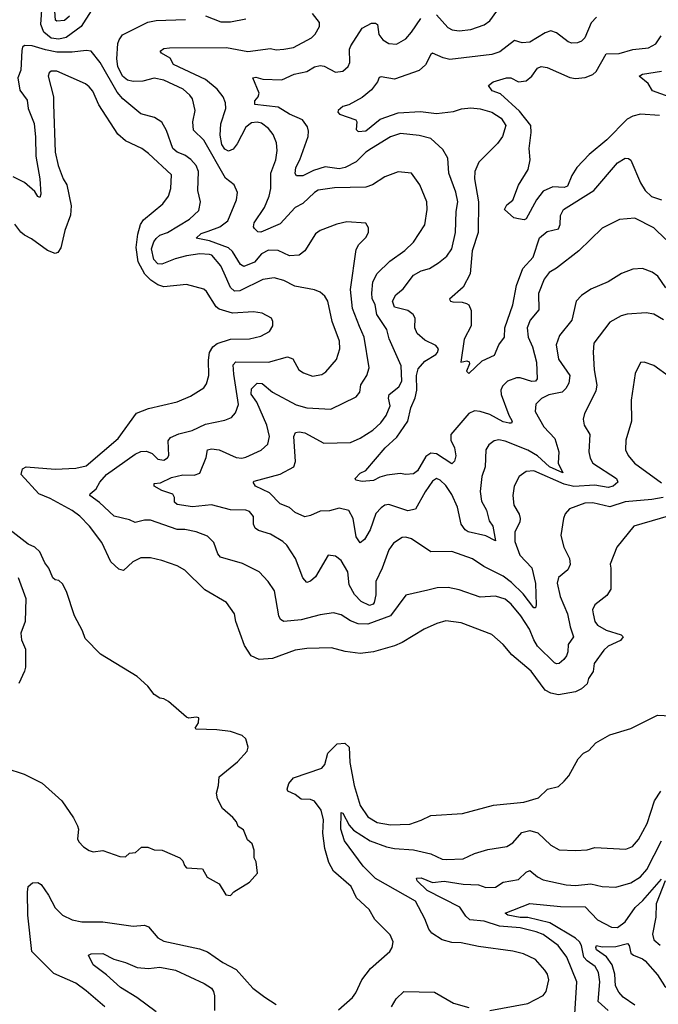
# Model space of a CAD drawing. Extents: x 1933546 to 2138868, y 524910 to 667279.
# Tile 284 of 466: x 2026010 to 2029359, y 619938 to 625100. Entities that reach past the tile are written whole.
import ezdxf

# ---------------------------------------------------------------- set-up
doc = ezdxf.new("R2010")
doc.units = 0

msp = doc.modelspace()

# ---------------------------------------------------------------- linework, layer by layer
at = {"layer": '0CON10XD'}
for points in [[(2026385, 625147.5), (2026332.9, 625065), (2026253.1, 625006.9), (2026215, 624997.6), (2026175, 625002.7), (2026136.1, 625035), (2026121.2, 625075), (2026128.9, 625205)], [(2026271.2, 625118.8), (2026244.5, 625095.5), (2026205, 625092.4), (2026197.1, 625097.1), (2026194.6, 625145)], [(2029398.5, 623695), (2029355.6, 623755), (2029326.9, 623776.9), (2029275, 623795.6), (2029225, 623792.9), (2029165, 623770), (2029095, 623725.6), (2029005, 623687.5), (2028955, 623654.4), (2028928.1, 623625), (2028905.5, 623525), (2028840.5, 623445), (2028822.9, 623395), (2028835, 623320), (2028894.6, 623235), (2028889.1, 623195), (2028874.4, 623165.6), (2028855, 623147.3), (2028785, 623132.5), (2028746.6, 623113.4), (2028717.1, 623085), (2028712.2, 623045), (2028757.5, 622965), (2028815.4, 622905), (2028836.4, 622835), (2028833.6, 622775), (2028858, 622725), (2028788.4, 622755), (2028725, 622814.2), (2028675, 622843.5), (2028555, 622890), (2028523.1, 622896.9), (2028498.5, 622891.5), (2028469.3, 622870.7), (2028454.6, 622845.4), (2028450, 622755), (2028434, 622705), (2028423.7, 622626.3), (2028431.4, 622575), (2028457.8, 622527.8), (2028472.3, 622472.3), (2028490.8, 622445), (2028505, 622367.5), (2028455, 622393.1), (2028361.1, 622415), (2028345, 622426.1), (2028325.3, 622455), (2028306, 622545), (2028275, 622610.9), (2028245, 622657.1), (2028215, 622685.6), (2028195, 622694.3), (2028175, 622680.8), (2028136.7, 622625), (2028085, 622533.3), (2028044.6, 622525.4), (2027945, 622558.5), (2027925, 622554.5), (2027905, 622541.5), (2027878.2, 622511.8), (2027847.1, 622425), (2027818.2, 622375), (2027795, 622357.1), (2027775, 622389.2), (2027757.7, 622485), (2027735, 622526.4), (2027685, 622538.4), (2027635, 622525.3), (2027585, 622523.8), (2027535, 622500.6), (2027505, 622494), (2027455, 622517.1), (2027425, 622542.2), (2027375, 622562.3), (2027320.1, 622620.1), (2027245.8, 622655), (2027233.3, 622675), (2027238.8, 622681.2), (2027375, 622717.9), (2027446.5, 622755), (2027456.6, 622783.4), (2027448.1, 622915), (2027456.7, 622935), (2027475, 622938.9), (2027505, 622933.5), (2027605, 622880), (2027745, 622883.1), (2027795, 622906.2), (2027861.4, 622948.6), (2027904.1, 622985.9), (2027931.8, 623025), (2027951.8, 623075), (2027943.8, 623115), (2027946.4, 623135), (2027997.5, 623175), (2028013.2, 623205), (2028009.6, 623285), (2027946.9, 623426.9), (2027935, 623475.8), (2027882.6, 623555), (2027873.4, 623605), (2027858.3, 623638.3), (2027856.1, 623666.1), (2027861.4, 623725), (2027885, 623769.6), (2027951.1, 623835), (2028029.4, 623890.6), (2028075, 623933.3), (2028134.4, 624025), (2028146.5, 624105), (2028145.4, 624145.4), (2028108.1, 624235), (2028065, 624296), (2027995, 624302.9), (2027925, 624275.6), (2027859.2, 624235), (2027825, 624222.5), (2027661.4, 624218.6), (2027575.7, 624205.7), (2027555, 624194.4), (2027495, 624137.2), (2027454.7, 624115), (2027375, 624030.5), (2027275, 623986.9), (2027258.6, 623988.6), (2027240.8, 624005), (2027235.6, 624015), (2027238.5, 624035), (2027292.9, 624115), (2027318.4, 624175), (2027327.3, 624215), (2027326.1, 624295), (2027353.1, 624365), (2027360, 624415), (2027356.2, 624455), (2027338.8, 624498.8), (2027315, 624530), (2027277.1, 624557.1), (2027255, 624563.8), (2027225, 624558.9), (2027195, 624537.5), (2027151, 624449), (2027128.5, 624421.5), (2027105, 624411.3), (2027085, 624421.6), (2027070, 624445), (2027061.7, 624495), (2027065.4, 624555), (2027091.3, 624635), (2027088.8, 624665), (2027076.2, 624695), (2027045.6, 624735.6), (2026985, 624787.1), (2026816.7, 624865), (2026798.3, 624898.3), (2026753.3, 624925), (2026746.2, 624935), (2026765, 624949.5), (2026795, 624953.4), (2027095, 624955.3), (2027206, 624934), (2027325, 624949.1), (2027355, 624942.5), (2027395, 624945.5), (2027445.3, 624954.7), (2027540, 625005), (2027559.2, 625025), (2027582, 625065), (2027581.2, 625085), (2027545, 625132)], [(2026985, 625120), (2027065, 625088.7), (2027115, 625089.7), (2027195, 625104.5)], [(2029035, 625113.3), (2029005.9, 625084.1), (2028972.5, 625005), (2028955, 624986.9), (2028935, 624978.5), (2028905, 624977.8), (2028886.2, 624985), (2028825, 625032), (2028795, 625042), (2028765, 625030.6), (2028685, 624982.2), (2028645, 624979.6), (2028605, 624991.1), (2028528, 624932), (2028485, 624918.2), (2028265, 624892.2), (2028230, 624900), (2028175, 624925.6), (2028165, 624917.5), (2028137, 624863), (2028105.3, 624834.7), (2027975, 624787.8), (2027905, 624801.1), (2027895, 624798), (2027886.2, 624773.8), (2027855, 624732), (2027805, 624693.1), (2027735, 624653.3), (2027705, 624644.4), (2027680, 624625), (2027678.6, 624615), (2027686.2, 624605), (2027773.3, 624575), (2027778, 624565), (2027773.8, 624525), (2027785, 624513.6), (2027825, 624517.8), (2027900.8, 624579.2), (2027995, 624611.9), (2028111.6, 624618.4), (2028195, 624608.7), (2028285, 624618.5), (2028327.3, 624632.7), (2028375, 624637.7), (2028425, 624632.3), (2028485, 624614.7), (2028534.7, 624584.7), (2028559.1, 624545), (2028542, 624488), (2028515, 624451.9), (2028417.4, 624352.6), (2028396.1, 624305), (2028395.3, 624265), (2028415.3, 624145)], [(2028195.6, 625125.6), (2028255, 625059.1), (2028277.4, 625047.4), (2028315, 625041.2), (2028375, 625048.5), (2028445, 625073.6), (2028475.5, 625095), (2028512.5, 625145)], [(2028714.1, 622144.1), (2028718.7, 622031.3), (2028715, 622016.7), (2028705, 622015.8), (2028649.6, 622089.6), (2028589.6, 622149.6), (2028545, 622181.7), (2028442.8, 622232.7), (2028385, 622272.5), (2028275, 622312.2), (2028165, 622310.6), (2028065, 622377.8), (2028035, 622386.5), (2028015.4, 622384.6), (2027969.2, 622355), (2027945, 622320), (2027911.2, 622225), (2027877.2, 622155), (2027876.7, 622085), (2027868.7, 622045), (2027862.5, 622035), (2027845, 622029.3), (2027799.9, 622049.9), (2027765, 622085.6), (2027736.9, 622136.9), (2027731.1, 622205), (2027695.5, 622265), (2027665, 622288.1), (2027627, 622293), (2027561.2, 622178.8), (2027535, 622155.6), (2027515, 622148.8), (2027495, 622173.8), (2027455.5, 622275), (2027411.1, 622345), (2027389.2, 622365), (2027325, 622402.3), (2027262.6, 622422.6), (2027245, 622434.4), (2027236.5, 622455), (2027236.5, 622495), (2027215, 622521.1), (2027195, 622527.9), (2027115, 622530.4), (2027015, 622556.3), (2026915.8, 622545.8), (2026835, 622558.6), (2026821.2, 622571.2), (2026822, 622595), (2026812.5, 622612.5), (2026755, 622631.4), (2026715, 622654.2), (2026715, 622668), (2026748.4, 622671.6), (2026805, 622699), (2026865, 622713.1), (2026925, 622711.8), (2026955, 622722.2), (2026988.5, 622805), (2026995.5, 622844.5), (2027015, 622850.4), (2027055, 622844), (2027145, 622805.5), (2027175, 622801.8), (2027195, 622805.6), (2027276.1, 622843.9), (2027310.8, 622875), (2027318.9, 622915), (2027305.3, 622975), (2027253.3, 623095), (2027223.7, 623136.3), (2027225.7, 623164.3), (2027255, 623194), (2027282, 623192), (2027335, 623147.3), (2027460.4, 623080.4), (2027515, 623065.3), (2027641.7, 623058.3), (2027775, 623122), (2027792.6, 623147.4), (2027798.5, 623185), (2027829.5, 623235), (2027841.8, 623275), (2027816.5, 623435), (2027792.4, 623492.4), (2027755, 623586.2), (2027744.1, 623685.9), (2027774.6, 623895.4), (2027788.2, 623921.8), (2027825, 623958), (2027839.2, 623985), (2027838.8, 624008.8), (2027824.1, 624034.1), (2027725, 624040), (2027672.6, 624027.4), (2027585, 623994.3), (2027561.7, 623978.3), (2027505, 623887.5), (2027475, 623865.6), (2027425, 623862.1), (2027365, 623889.7), (2027315, 623892.2), (2027277.8, 623872.2), (2027240.5, 623829.5), (2027185.3, 623805.3), (2027167.2, 623817.2), (2027126.3, 623885), (2027105, 623903.5), (2027005, 623940.2), (2026935, 623954), (2026961.6, 623978.4), (2026997.8, 623992.2), (2027059.4, 624015), (2027100.8, 624045), (2027146.4, 624155), (2027151.1, 624195), (2027134.6, 624234.6), (2027089.5, 624269.5), (2026975, 624468.5), (2026921.4, 624521.4), (2026917.8, 624565), (2026930.5, 624625), (2026915.5, 624685), (2026902.5, 624705), (2026866.4, 624736.4), (2026765, 624782.9), (2026715, 624793.5), (2026655, 624777.7), (2026605, 624776.2), (2026575, 624783.8), (2026549.6, 624805), (2026524.8, 624855), (2026518.7, 624895), (2026524.3, 624975), (2026530.9, 624995), (2026549.7, 625020.2), (2026682.3, 625087.7), (2026726, 625096), (2026878.5, 625101.5)], [(2029397.2, 623947.3), (2029335, 624009.1), (2029235, 624059.4), (2029155, 624052.5), (2029065, 624007.1), (2028942.3, 623887.7), (2028825, 623796.9), (2028785.7, 623775), (2028760.9, 623739.1), (2028730, 623665), (2028731.2, 623578.8), (2028686.2, 623525), (2028670.7, 623485), (2028676.3, 623435), (2028699.5, 623385), (2028719.5, 623305), (2028722.7, 623217.3), (2028714.5, 623205.5), (2028695, 623203.9), (2028635, 623222.9), (2028615, 623222.3), (2028568.1, 623205), (2028541.5, 623178.5), (2028532.9, 623157.1), (2028534.6, 623135), (2028575, 623025.8), (2028591.4, 622995), (2028588.8, 622985), (2028576.1, 622983.9), (2028545, 622992.1), (2028475, 623029.7), (2028425, 623046.7), (2028395, 623049.6), (2028365, 623034.6), (2028270.6, 622925), (2028270.6, 622895), (2028290.6, 622855), (2028296.3, 622813.7), (2028289.4, 622785), (2028275, 622772), (2028195, 622823.1), (2028165, 622827.8), (2028139.9, 622810.1), (2028095, 622735.5), (2028075, 622719.1), (2028035.5, 622715.5), (2028005, 622720.6), (2027935, 622711.5), (2027898, 622702), (2027865, 622684.5), (2027805, 622678.9), (2027772.5, 622685), (2027768.8, 622695), (2027795, 622721.9), (2027825, 622736), (2027926.4, 622855), (2027987.9, 622912.1), (2028045.2, 622994.8), (2028060, 623065), (2028082.9, 623117.1), (2028092.9, 623157.1), (2028089.8, 623235), (2028099.6, 623270.4), (2028135, 623309.7), (2028191.4, 623345), (2028201.4, 623355), (2028205.7, 623375), (2028192.2, 623392.2), (2028135, 623420.6), (2028094.4, 623455), (2028082.2, 623485), (2028084.4, 623535), (2028072.3, 623555), (2028045, 623576.1), (2027975, 623592.7), (2027965.4, 623625), (2027982.5, 623657.5), (2028021.3, 623688.7), (2028075, 623761.5), (2028115, 623783.6), (2028159.2, 623795), (2028205.3, 623824.7), (2028249.1, 623860.9), (2028275, 623898.8), (2028295.8, 623984.2), (2028298.2, 624095), (2028308.2, 624145), (2028296.7, 624196.7), (2028260.4, 624295), (2028254.7, 624374.7), (2028228.9, 624418.9), (2028165, 624476.7), (2028105, 624493.6), (2028006.4, 624503.6), (2027955, 624485.5), (2027854.8, 624425.2), (2027825.2, 624404.8), (2027775, 624354.5), (2027717.1, 624325), (2027685, 624318.9), (2027611.9, 624328.1), (2027550.7, 624309.3), (2027495, 624281.5), (2027462.1, 624282.1), (2027454.5, 624294.5), (2027458.7, 624325), (2027478.8, 624365), (2027521.7, 624488.3), (2027524.5, 624515), (2027519.2, 624539.2), (2027492.5, 624575), (2027425, 624604.2), (2027365, 624642.4), (2027242.2, 624655), (2027242.3, 624675), (2027260, 624695), (2027265.5, 624714.5), (2027232.5, 624795), (2027248.6, 624798.6), (2027285, 624788.5), (2027385, 624784.5), (2027448.8, 624815), (2027515, 624828.8), (2027555, 624852.3), (2027585, 624860.9), (2027606.6, 624856.6), (2027665, 624824.5), (2027705, 624831.1), (2027731.4, 624855), (2027740.5, 624875), (2027739.3, 624945), (2027746.8, 624963.2), (2027805, 625056.5), (2027855, 625081.5), (2027875, 625082.9), (2027885.5, 625075.5), (2027893.1, 625023.1), (2027914, 624994), (2027945, 624975.6), (2027985, 624972.2), (2028035, 625000.6), (2028065, 625034.4), (2028113.2, 625106.8)], [(2029365, 624597.1), (2029265, 624604.6), (2029225, 624594.7), (2029195, 624578), (2029089.1, 624470.9), (2028996, 624394), (2028931.5, 624325), (2028905.9, 624284.1), (2028882.8, 624227.3), (2028865, 624219.7), (2028805, 624224.1), (2028755, 624201.5), (2028719.5, 624155), (2028665, 624056.7), (2028655, 624050), (2028625, 624056.2), (2028601.7, 624061.7), (2028551.2, 624105), (2028565, 624128.9), (2028595.3, 624154.7), (2028625, 624233.3), (2028676.9, 624315), (2028686.7, 624365), (2028680.6, 624425), (2028691.8, 624508.2), (2028690, 624545), (2028630.8, 624620.8), (2028531.2, 624711.2), (2028487, 624727), (2028467.5, 624755), (2028493.3, 624775), (2028562.5, 624795), (2028585.3, 624795.2), (2028625, 624774.5), (2028665, 624780), (2028696.2, 624803.8), (2028725, 624845.7), (2028745, 624854.3), (2028775, 624850), (2028895, 624796.5), (2028925, 624791.5), (2028975, 624796.5), (2029015, 624812.5), (2029031.9, 624828.1), (2029085, 624920.6), (2029153.3, 624923.3), (2029225, 624944.6), (2029306.3, 624953.6), (2029345, 624974.5), (2029373.8, 625015)], [(2026799.8, 622439.8), (2026695, 622475.4), (2026665, 622475.4), (2026615, 622463.5), (2026585, 622477.1), (2026505, 622496.4), (2026428.8, 622568.8), (2026377.5, 622605), (2026379.2, 622615), (2026410.3, 622639.7), (2026430.7, 622675), (2026464.6, 622715), (2026615, 622822.9), (2026645, 622836.4), (2026675, 622838.7), (2026704.4, 622825), (2026735, 622795.6), (2026765, 622790.5), (2026785, 622802.9), (2026792.2, 622815), (2026787.8, 622892.2), (2026799.8, 622910.2), (2026845, 622928.8), (2026915, 622945.5), (2026985, 622980), (2027085, 623000), (2027120, 623015), (2027141.2, 623038.8), (2027157.1, 623082.9), (2027132.3, 623242.3), (2027128.8, 623291.2), (2027143.2, 623306.8), (2027315, 623305.3), (2027415, 623333.3), (2027441.5, 623321.5), (2027473.1, 623265), (2027497.8, 623247.8), (2027545, 623231.9), (2027595, 623240), (2027615, 623253.1), (2027671.4, 623318.6), (2027688.2, 623375), (2027687.5, 623415), (2027648, 623518), (2027625.5, 623625), (2027610.4, 623650.4), (2027585, 623671.4), (2027555, 623684.4), (2027452.7, 623702.7), (2027395, 623733.1), (2027343.9, 623746.1), (2027285, 623738), (2027165, 623678.1), (2027136.2, 623676.2), (2027115.9, 623695.9), (2027081.7, 623771.7), (2027065, 623810.5), (2027017.1, 623865), (2027005, 623869.7), (2026955, 623872.3), (2026885, 623861.9), (2026825, 623847), (2026755, 623817.6), (2026735, 623820.3), (2026713, 623843), (2026700.8, 623899.2), (2026712.5, 623935), (2026725, 623952.9), (2026745, 623969.7), (2026785.5, 623984.5), (2026900, 624055), (2026949.7, 624100.3), (2026958.2, 624145), (2026944.7, 624205), (2026948, 624305), (2026934.6, 624335), (2026907.2, 624367.2), (2026875, 624389.1), (2026835, 624405.3), (2026812.5, 624425), (2026778.9, 624518.9), (2026755, 624563.1), (2026716.9, 624586.9), (2026645, 624606.7), (2026550.5, 624685), (2026520.5, 624720.5), (2026432.5, 624875), (2026385, 624935.6), (2026359.2, 624939.2), (2026285, 624930.3), (2026205, 624930.8), (2026145, 624941.7), (2026075, 624963.8), (2026034.4, 624965.6), (2026024.6, 624955.4), (2026020.7, 624939.3), (2026015.6, 624835), (2026000.5, 624795), (2026011.2, 624731.2), (2026048.9, 624678.9), (2026053.8, 624635), (2026085, 624556.2), (2026093.1, 624485), (2026094.4, 624385), (2026115.3, 624265), (2026121.4, 624185), (2026115, 624168.8), (2026105, 624174), (2026089.4, 624199.4), (2026035, 624246.4), (2025975.7, 624275.7)], [(2026623.1, 623036.9), (2026685, 623062.1), (2026835, 623097.3), (2026905, 623125.6), (2026975, 623170.8), (2026988.6, 623191.4), (2027000.9, 623235), (2026999.2, 623315), (2027004.6, 623355), (2027022.7, 623385), (2027045, 623402.3), (2027115, 623425.4), (2027215, 623426.9), (2027275, 623440), (2027320, 623465), (2027337.5, 623495), (2027337.7, 623517.7), (2027330, 623535), (2027280.7, 623560.7), (2027235, 623567.7), (2027125, 623561.5), (2027055, 623582.7), (2027040.5, 623595), (2026988.6, 623675), (2026975, 623686.7), (2026885, 623711.9), (2026765, 623699.6), (2026735, 623709.6), (2026698.2, 623735), (2026666.2, 623766.2), (2026631, 623831), (2026620.3, 623905), (2026628.7, 623975), (2026644.1, 624025.9), (2026659.5, 624050.5), (2026760, 624135), (2026789.5, 624175), (2026802.9, 624215), (2026805, 624286), (2026685, 624399.5), (2026650, 624425), (2026565, 624464.4), (2026525, 624499.4), (2026424.7, 624654.7), (2026392.7, 624725), (2026375, 624748.9), (2026355, 624763.5), (2026205, 624830.4), (2026175, 624830), (2026165, 624821.4), (2026160, 624805), (2026187.5, 624695), (2026187.7, 624657.7), (2026195.5, 624405), (2026211.5, 624335), (2026238.2, 624265), (2026257.1, 624235), (2026278.9, 624125), (2026276.7, 624075), (2026246.1, 623995), (2026225.3, 623904.7), (2026209.7, 623880.3), (2026195, 623873.8), (2026155, 623889.4), (2026072.1, 623952.1), (2026035, 623970), (2026015, 623986.7), (2025985, 624027.3)], [(2029415, 624696.2), (2029327.6, 624727.6), (2029305.8, 624765), (2029257.5, 624805), (2029275.8, 624814.2), (2029375, 624830)], [(2028415.3, 624145), (2028413.8, 623985), (2028382, 623888), (2028372.6, 623767.4), (2028335, 623698.6), (2028264, 623635), (2028268.8, 623625), (2028280.9, 623620.9), (2028329.8, 623619.8), (2028352.7, 623612.7), (2028365.6, 623605), (2028377.3, 623575), (2028376.9, 623495), (2028340.6, 623425), (2028323.8, 623305), (2028355, 623311.2), (2028366.7, 623306.7), (2028368, 623295), (2028352.9, 623257.1), (2028365, 623244.3), (2028435, 623312.2), (2028499.3, 623340.7), (2028521.9, 623395), (2028551.9, 623435), (2028553.4, 623485), (2028595.3, 623605), (2028615, 623706.9), (2028648.3, 623795), (2028701.7, 623855), (2028735, 623956.9), (2028775, 623989.7), (2028835, 624004.2), (2028843.4, 624026.6), (2028846.1, 624073.9), (2028861.9, 624105), (2029020, 624205), (2029145, 624350), (2029185, 624374), (2029202.3, 624372.3), (2029215, 624363.3), (2029265.3, 624245), (2029288.9, 624205), (2029323.7, 624173.7), (2029375, 624155.4)], [(2029385, 623526.5), (2029335, 623555.5), (2029295, 623563.1), (2029195, 623555.5), (2029163.3, 623546.7), (2029104.4, 623515), (2029020.5, 623405), (2029016.6, 623356.6), (2029021.8, 623265), (2029036.9, 623183.1), (2029030.9, 623155), (2029007.2, 623102.8), (2028971.9, 623035), (2028964.4, 623005), (2028969.5, 622975), (2029000, 622925), (2028993.6, 622835), (2029001.2, 622801.2), (2029015.7, 622775), (2029138.9, 622695), (2029146.7, 622675), (2029122.2, 622655), (2029095, 622646.9), (2029025, 622659.5), (2028915, 622653.2), (2028864.7, 622664.7), (2028705, 622735.4), (2028665, 622731.9), (2028628.6, 622705), (2028603.3, 622655), (2028595.6, 622605), (2028601.1, 622555), (2028628.1, 622508.1), (2028633.6, 622485), (2028631.8, 622465), (2028606.2, 622415), (2028605.4, 622365), (2028632.5, 622292.5), (2028695.3, 622225.3), (2028714.1, 622144.1)], [(2029417.8, 623227.7), (2029335, 623287.1), (2029285, 623304), (2029265, 623303.3), (2029237.5, 623245), (2029215.6, 623105), (2029217.8, 622995), (2029187.9, 622895), (2029186.2, 622845), (2029200, 622815), (2029234.3, 622774.3), (2029375, 622672.2)], [(2029465, 622513.2), (2029230.8, 622445), (2029141.2, 622335), (2029106.7, 622245), (2029108.8, 622225), (2029110, 622115), (2029088.3, 622081.7), (2029025, 622032.5), (2029014.1, 622005.9), (2029016.2, 621985), (2029025.8, 621945), (2029039.2, 621925), (2029085, 621899.3), (2029163.8, 621875), (2029174, 621864), (2029160.6, 621845), (2029095.8, 621815), (2029072.2, 621795), (2029021.9, 621725), (2029017.3, 621682.7), (2028993.3, 621645), (2028985, 621617.5), (2028955, 621591.2), (2028923.9, 621576.1), (2028835, 621559.4), (2028795, 621569.3), (2028764.8, 621584.8), (2028692.2, 621685), (2028590.2, 621770.2), (2028544.2, 621825), (2028485, 621877.1), (2028325, 621938.5), (2028245, 621947.5), (2028196.7, 621935), (2028130, 621905), (2028016, 621834), (2027975, 621816.4), (2027864.6, 621785.4), (2027795, 621776.4), (2027717, 621787), (2027645, 621806.4), (2027515, 621802.5), (2027455, 621793.6), (2027335, 621750), (2027265, 621745.5), (2027224.3, 621765), (2027188.5, 621818.5), (2027142.5, 621945), (2027135.8, 621985), (2027094, 622045), (2026980.7, 622110.7), (2026875, 622214.4), (2026835, 622236.5), (2026755.3, 622265.3), (2026695, 622279.1), (2026645, 622278.9), (2026603, 622257), (2026555, 622211.4), (2026529.1, 622219.1), (2026488.3, 622258.3), (2026439.8, 622359.8), (2026375.5, 622445), (2026325, 622496.2), (2026285, 622527.3), (2026169.8, 622589.8), (2026109.6, 622615), (2026017.1, 622715), (2026024, 622745), (2026044.5, 622755.5), (2026195, 622743.5), (2026305, 622748.9), (2026358.9, 622761.1), (2026526.9, 622905), (2026623.1, 623036.9)], [(2029384.6, 622595.4), (2029325, 622584.1), (2029185, 622571.8), (2029105, 622545.3), (2029015, 622567.8), (2028973.3, 622565), (2028893.7, 622536.3), (2028870.3, 622509.7), (2028861.4, 622485), (2028847.1, 622395), (2028863.6, 622335), (2028893.2, 622275), (2028896, 622244), (2028884.1, 622215.9), (2028835.5, 622175), (2028827.7, 622145), (2028844.6, 622075), (2028882.8, 621985), (2028896.2, 621916.2), (2028914.4, 621865), (2028886, 621825), (2028884.7, 621785), (2028877.5, 621765), (2028863.6, 621745), (2028838.6, 621725), (2028825, 621722.3), (2028815, 621727.5), (2028724.9, 621814.9), (2028705, 621848.5), (2028683.8, 621905), (2028637.6, 621975), (2028587.8, 622035), (2028555, 622062.2), (2028505, 622077.2), (2028425, 622072.1), (2028315, 622110.9), (2028256.3, 622123.7), (2028199.4, 622120.6), (2028149.5, 622109.5), (2028035, 622083.1), (2027954.8, 621975.2), (2027835, 621931.1), (2027785, 621932.8), (2027745, 621947.5), (2027695, 621980), (2027655, 621989.6), (2027585, 621980), (2027486.3, 621953.6), (2027394.6, 621944.6), (2027378.1, 621955), (2027369.2, 621975), (2027345.6, 622105), (2027313.1, 622155), (2027265, 622204.4), (2027178.9, 622248.9), (2027062.5, 622282.5), (2027049.5, 622299.5), (2027028.6, 622358.6), (2026995, 622392.5), (2026935, 622415.6), (2026875, 622427.9), (2026835, 622427.5), (2026799.8, 622439.8)], [(2027115, 620507.5), (2027133.3, 620526.7), (2027215, 620577.5), (2027257.5, 620625), (2027250, 620685), (2027240, 620705), (2027240, 620745), (2027228.3, 620778.3), (2027205, 620800), (2027183, 620853), (2027155, 620870), (2027146.7, 620895), (2027127.7, 620917.7), (2027072.5, 620965), (2027047.5, 621015), (2027042.5, 621045), (2027052.5, 621085), (2027055, 621130), (2027151.7, 621208.3), (2027202.5, 621265), (2027207.5, 621285), (2027195, 621330), (2027177, 621347), (2027115, 621367.5), (2027043, 621377), (2026935, 621380), (2026930, 621385), (2026947.3, 621412.7), (2026949.3, 621439.3), (2026935, 621443.8), (2026897, 621437), (2026885, 621442.5), (2026790, 621525), (2026765, 621540), (2026745, 621542.5), (2026715, 621562.5), (2026682.5, 621605), (2026625.8, 621655.8), (2026433.2, 621773.2), (2026354, 621855), (2026340, 621895), (2026296.7, 621975), (2026255, 622102.5), (2026235, 622142.5), (2026215, 622160), (2026195, 622162.5), (2026183.9, 622173.9), (2026163.3, 622225), (2026141.7, 622251.7), (2026115, 622310), (2026090, 622335), (2026055, 622350), (2025945, 622436.7)], [(2026002.5, 622175), (2026041.2, 622065), (2026038.8, 621945), (2026016.1, 621883.9), (2026018.8, 621848.8), (2026040.5, 621800.5), (2026040.8, 621705), (2026035.7, 621685), (2026005, 621620)], [(2027681.2, 619908.8), (2027755, 619973.3), (2027772.7, 619997.3), (2027804, 620065), (2027850, 620125), (2027951.2, 620215), (2027963.8, 620235), (2027968.8, 620265), (2027951.7, 620301.7), (2027872.7, 620382.7), (2027842.9, 620435), (2027776.5, 620495), (2027747.7, 620555), (2027656.2, 620636.2), (2027631.1, 620681.1), (2027610.7, 620755), (2027599.7, 620835), (2027602.5, 620905), (2027591.5, 620955), (2027555, 621003.3), (2027535, 621011.9), (2027485, 621014), (2027455, 621038.1), (2027416.2, 621055), (2027412.5, 621065), (2027421.4, 621095), (2027445.8, 621125), (2027595, 621175.5), (2027609.6, 621195), (2027625.5, 621255), (2027675, 621302.5), (2027715, 621306.4), (2027737.3, 621285), (2027741.4, 621205), (2027764.2, 621085), (2027795, 620980.6), (2027835, 620920.4), (2027885, 620891.3), (2027955, 620878.7), (2028055, 620882), (2028115, 620903.6), (2028165, 620927.8), (2028331.3, 620938.7), (2028495, 620981.1), (2028653, 620997), (2028729.5, 621020.5), (2028777.5, 621065), (2028835, 621080), (2028865, 621106.7), (2028890, 621135), (2028937.5, 621225), (2028966.4, 621253.6), (2028995, 621267.5), (2029031.7, 621308.3), (2029105, 621350), (2029215, 621383.3), (2029355, 621453.3), (2029425, 621450)], [(2025937.5, 621175), (2026033.3, 621145), (2026127.6, 621097.6), (2026231.2, 621005), (2026292.5, 620915), (2026313.6, 620873.6), (2026318.8, 620855), (2026313.3, 620805), (2026319.3, 620789.3), (2026343.6, 620763.6), (2026373.9, 620743.9), (2026395, 620736.7), (2026445, 620743.3), (2026535, 620712.5), (2026565, 620710), (2026585, 620730), (2026617, 620733), (2026648.3, 620761.7), (2026681.7, 620761.7), (2026715, 620747.5), (2026756.4, 620746.4), (2026850, 620705), (2026865, 620690), (2026873.3, 620665), (2026885, 620653.3), (2026968.3, 620648.3), (2026993.6, 620603.6), (2027055, 620570), (2027090.7, 620510.7), (2027115, 620507.5)], [(2028475, 619904.2), (2028675, 619941.4), (2028755, 619982.9), (2028770.6, 620005), (2028784.2, 620065), (2028776.9, 620095), (2028763.6, 620116.4), (2028715, 620173.1), (2028652.2, 620202.2), (2028595, 620216.5), (2028415, 620240.6), (2028325, 620260), (2028275, 620261.8), (2028225, 620275.5), (2028170.8, 620310.8), (2028155, 620332), (2028134.5, 620385), (2028085, 620478.1), (2027875, 620597.3), (2027811.5, 620661.5), (2027713.8, 620793.8), (2027693.4, 620855), (2027695, 620943.3), (2027705, 620940), (2027737.4, 620877.4), (2027760.7, 620850.7), (2027848.1, 620795), (2027932.6, 620762.6), (2027975, 620754), (2028075, 620747.9), (2028165, 620726.2), (2028225, 620698.5), (2028246.4, 620696.4), (2028335, 620699.5), (2028395, 620729.1), (2028465, 620750), (2028565, 620764.4), (2028595, 620784.3), (2028642.4, 620837.6), (2028685, 620849.7), (2028727, 620837), (2028795, 620771.4), (2028837.9, 620747.9), (2028925, 620744.4), (2028985, 620748.1), (2029025, 620758.9), (2029188.6, 620751.4), (2029222.5, 620765), (2029255, 620802), (2029300, 620885), (2029339.2, 621005), (2029371.9, 621055)], [(2028921.5, 619885), (2028931.6, 620055), (2028878.7, 620185), (2028833.8, 620245), (2028755, 620303.1), (2028718.1, 620318.1), (2028635, 620338.7), (2028525, 620347.4), (2028445, 620373), (2028370.3, 620380.3), (2028349, 620399), (2028317, 620447), (2028146.2, 620535), (2028093.5, 620585), (2028091.3, 620598.7), (2028115, 620600), (2028175, 620575.9), (2028235, 620583.5), (2028335, 620567.3), (2028415, 620563.4), (2028455, 620550.7), (2028505, 620552.5), (2028545, 620577.7), (2028625, 620591.1), (2028665, 620630.5), (2028685, 620639.4), (2028725, 620605.5), (2028755, 620589.6), (2028875, 620563.1), (2028925, 620560.4), (2029005, 620569.6), (2029065, 620555.7), (2029135, 620551.4), (2029214.3, 620574.3), (2029265, 620606.2), (2029298.6, 620645), (2029376.1, 620795)], [(2026455.6, 619925), (2026358.8, 620008.8), (2026305, 620047.5), (2026189.4, 620099.4), (2026073.7, 620213.7), (2026052.9, 620405), (2026050, 620525), (2026054.3, 620555), (2026076.7, 620575), (2026105, 620576.8), (2026121.8, 620565), (2026160.2, 620510.2), (2026195, 620442.9), (2026234.3, 620405), (2026285, 620380), (2026335, 620370.4), (2026445, 620370), (2026605, 620347.9), (2026665, 620352.5), (2026685, 620344.4), (2026735, 620286.5), (2026765, 620268.8), (2026951.9, 620228.1), (2026995, 620211.8), (2027075, 620156.7), (2027145, 620120.5), (2027232.5, 620022.5), (2027295, 619974.3), (2027355, 619936.9)], [(2029095.5, 619905), (2029042.6, 619952.6), (2029051.1, 620055), (2029044.8, 620104.8), (2029026.6, 620136.6), (2028985, 620165.2), (2028967.5, 620185), (2028955.5, 620245), (2028945.4, 620265.3), (2028924.1, 620285), (2028790, 620365), (2028675, 620392.2), (2028635, 620392.4), (2028570, 620405), (2028555.7, 620415), (2028685, 620465.5), (2028845, 620450), (2028975, 620447.8), (2029040.5, 620380.5), (2029112.6, 620342.6), (2029145, 620340.5), (2029185, 620369.1), (2029237.8, 620445), (2029277.9, 620482.1), (2029375, 620594.4)], [(2029394.4, 620584.4), (2029346.9, 620465), (2029346.1, 620395), (2029327.4, 620305), (2029335.2, 620275.2), (2029368.3, 620248.3)], [(2029235, 619933.8), (2029174.5, 619975), (2029151, 620001), (2029134.8, 620034.8), (2029131.1, 620095), (2029116, 620145), (2029087.1, 620187.1), (2029035, 620223.1), (2029030.5, 620235), (2029035, 620245.6), (2029065, 620239.1), (2029135, 620240), (2029196.2, 620256.2), (2029205, 620246.7), (2029215, 620206), (2029228, 620195), (2029275, 620176.6), (2029289.1, 620165), (2029355, 620091.5), (2029391.1, 620035), (2029475, 619960.5), (2029495, 619953.9), (2029585.7, 619965), (2029595.4, 619904.6)], [(2026725, 619898.5), (2026623.9, 619973.9), (2026538.1, 620025), (2026465, 620091.8), (2026394.4, 620145), (2026370, 620195), (2026385, 620202), (2026445, 620204.4), (2026504.1, 620174.1), (2026565, 620157.3), (2026625, 620130), (2026685, 620125.4), (2026745, 620132.1), (2026827, 620117), (2026977.3, 620047.3), (2027015, 620021.4), (2027026.5, 620005), (2027032, 619982), (2027030.6, 619905)], [(2027960, 619925), (2027984.1, 619965.9), (2028025, 620004.5), (2028185, 620001.5), (2028285, 619944.2), (2028365, 619920)]]:
    msp.add_lwpolyline(points, dxfattribs=at)

doc.saveas('drawing.dxf')
